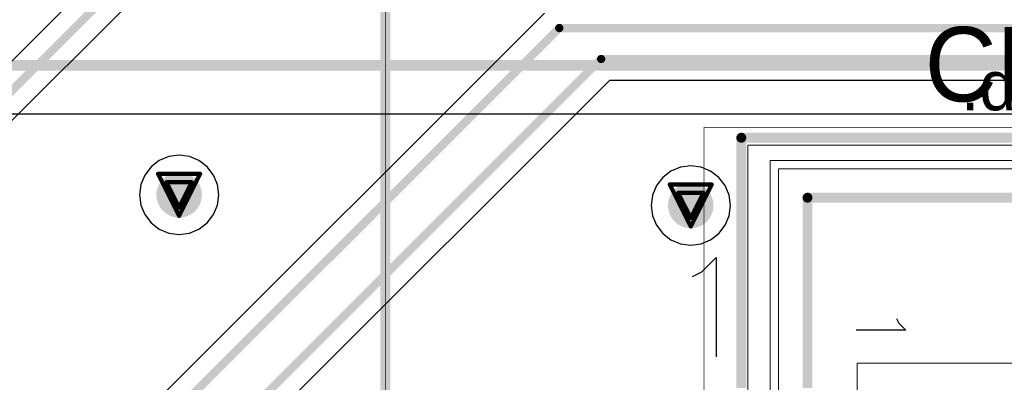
# Model space of a CAD drawing. Header units: millimetres. Extents: x 138 to 555, y 26 to 334.
# Tile 304 of 656: x 212.4 to 224.3, y 243.27 to 247.66. Entities that reach past the tile are written whole.
import ezdxf

# ---------------------------------------------------------------- set-up
doc = ezdxf.new("R2010")
doc.units = ezdxf.units.MM
for name, color, linetype in [('BottomLayer', 5, 'Continuous'), ('DrillDrawing', 1, 'Continuous'), ('Mechanical20', 56, 'Continuous'), ('Mechanical27', 56, 'Continuous'), ('MidLayer1', 16, 'Continuous'), ('MidLayer2', 76, 'Continuous'), ('MidLayer3', 90, 'Continuous'), ('MidLayer4', 156, 'Continuous'), ('MultiLayer', 9, 'Continuous'), ('TopLayer', 1, 'Continuous'), ('TopOverlay', 2, 'Continuous'), ('ViaHoleLayer', 16, 'Continuous')]:
    doc.layers.add(name, color=color, linetype=linetype)

# ---------------------------------------------------------------- blocks, each defined once
blk = doc.blocks.new('CON_SAMTEC_QSH_060_01_L_D_A_808')
at = {"layer": 'Mechanical20', "const_width": 0.01}
for points in [[(-20.85, -4.15), (-20.85, 3.9)], [(20.85, -4.15), (-20.85, -4.15)]]:
    blk.add_lwpolyline(points, dxfattribs=at)
at = {"layer": 'Mechanical20', "const_width": 0.005}
blk.add_lwpolyline([(-20.852, -4.15, 1), (-20.847, -4.15, 1)], format="xyb", close=True, dxfattribs=at)
blk.add_lwpolyline([(-20.852, -4.15, 1), (-20.847, -4.15, 1)], format="xyb", close=True, dxfattribs=at)
at = {"layer": 'Mechanical27'}
for p, q in [((-18.484, -1.796), (-18.399, -1.71)), ((-18.399, -1.71), (-18.399, -2.31)), ((-18.541, -1.824), (-18.484, -1.796))]:
    blk.add_line(p, q, dxfattribs=at)
at = {"layer": 'Mechanical27', "const_width": 0.01}
for points in [[(-20.635, -3.62), (-20.635, 3.62)], [(-20.45, -3.35), (-20.45, 1.45)], [(-20.35, -3.25), (-20.35, 1.4)], [(-18, -2.3), (-18, -0.25)], [(-2, -2.3), (-18, -2.3)], [(20.35, -3.25), (-20.35, -3.25)], [(20.45, -3.35), (-20.45, -3.35)], [(20.635, -3.62), (-20.635, -3.62)]]:
    blk.add_lwpolyline(points, dxfattribs=at)
at = {"layer": 'Mechanical27', "const_width": 0.005}
for points in [[(-18.002, -2.3, 1), (-17.998, -2.3, 1)], [(-18.002, -2.3, 1), (-17.998, -2.3, 1)], [(-20.352, -3.25, 1), (-20.348, -3.25, 1)], [(-20.352, -3.25, 1), (-20.348, -3.25, 1)], [(-20.452, -3.35, 1), (-20.448, -3.35, 1)], [(-20.452, -3.35, 1), (-20.448, -3.35, 1)], [(-20.637, -3.62, 1), (-20.633, -3.62, 1)], [(-20.637, -3.62, 1), (-20.633, -3.62, 1)]]:
    blk.add_lwpolyline(points, format="xyb", close=True, dxfattribs=at)
at = {"layer": 'TopOverlay'}
for p, q in [((-19.105, -4.175), (-19.276, -4.004)), ((-19.276, -4.004), (-18.076, -4.004)), ((-19.048, -4.289), (-19.105, -4.175))]:
    blk.add_line(p, q, dxfattribs=at)
at = {"layer": 'TopOverlay', "const_width": 0.12}
for points in [[(-20.725, -3.7), (-20.725, 3.7)], [(-20, -2.9), (-20, 1.5)], [(-17.7, -2.9), (-20, -2.9)], [(-17.7, -3.7), (-20.725, -3.7)]]:
    blk.add_lwpolyline(points, dxfattribs=at)
at = {"layer": 'TopOverlay', "const_width": 0.06}
for points in [[(-20.03, -2.9, 1), (-19.97, -2.9, 1)], [(-20.03, -2.9, 1), (-19.97, -2.9, 1)], [(-20.755, -3.7, 1), (-20.695, -3.7, 1)], [(-20.755, -3.7, 1), (-20.695, -3.7, 1)]]:
    blk.add_lwpolyline(points, format="xyb", close=True, dxfattribs=at)
blk = doc.blocks.new('MOD_MB1263_943')
at = {"layer": 'Mechanical27', "const_width": 0.01}
blk.add_lwpolyline([(65, -8), (-55, -8)], dxfattribs=at)
at = {"layer": 'TopOverlay', "const_width": 0.12}
blk.add_lwpolyline([(65, -8), (-55, -8)], dxfattribs=at)

msp = doc.modelspace()

# ---------------------------------------------------------------- linework, layer by layer
at = {"layer": 'BottomLayer'}
msp.add_line((191.481, 246.52), (226.745, 246.52), dxfattribs=at)
at = {"layer": 'BottomLayer', "const_width": 0.13}
msp.add_lwpolyline([(191.408, 247.107), (230.37, 247.107)], dxfattribs=at)
at = {"layer": 'BottomLayer', "const_width": 0.275}
for points in [[(214.191, 245.541, 1), (214.466, 245.541, 1)], [(220.372, 245.413, 1), (220.647, 245.413, 1)]]:
    msp.add_lwpolyline(points, format="xyb", close=True, dxfattribs=at)
at = {"layer": 'DrillDrawing', "const_width": 0.0508}
for points in [[(214.074, 245.795), (214.582, 245.795)], [(214.074, 245.795), (214.328, 245.287)], [(214.328, 245.287), (214.582, 245.795)], [(214.176, 245.694), (214.481, 245.694)], [(214.176, 245.694), (214.328, 245.389)], [(214.328, 245.389), (214.481, 245.694)], [(220.256, 245.667), (220.764, 245.667)], [(220.256, 245.667), (220.51, 245.159)], [(220.51, 245.159), (220.764, 245.667)], [(220.357, 245.566), (220.662, 245.566)], [(220.357, 245.566), (220.51, 245.261)], [(220.51, 245.261), (220.662, 245.566)]]:
    msp.add_lwpolyline(points, dxfattribs=at)
at = {"layer": 'DrillDrawing', "const_width": 0.0254}
for points in [[(214.061, 245.795, 1), (214.087, 245.795, 1)], [(214.061, 245.795, 1), (214.087, 245.795, 1)], [(214.569, 245.795, 1), (214.595, 245.795, 1)], [(214.569, 245.795, 1), (214.595, 245.795, 1)], [(214.163, 245.694, 1), (214.188, 245.694, 1)], [(214.163, 245.694, 1), (214.188, 245.694, 1)], [(214.468, 245.694, 1), (214.493, 245.694, 1)], [(214.468, 245.694, 1), (214.493, 245.694, 1)], [(220.243, 245.667, 1), (220.268, 245.667, 1)], [(220.243, 245.667, 1), (220.268, 245.667, 1)], [(220.751, 245.667, 1), (220.776, 245.667, 1)], [(220.751, 245.667, 1), (220.776, 245.667, 1)], [(220.345, 245.566, 1), (220.37, 245.566, 1)], [(220.345, 245.566, 1), (220.37, 245.566, 1)], [(220.649, 245.566, 1), (220.675, 245.566, 1)], [(220.649, 245.566, 1), (220.675, 245.566, 1)], [(214.315, 245.389, 1), (214.341, 245.389, 1)], [(214.315, 245.389, 1), (214.341, 245.389, 1)], [(214.315, 245.287, 1), (214.341, 245.287, 1)], [(214.315, 245.287, 1), (214.341, 245.287, 1)], [(220.497, 245.261, 1), (220.522, 245.261, 1)], [(220.497, 245.261, 1), (220.522, 245.261, 1)], [(220.497, 245.159, 1), (220.522, 245.159, 1)], [(220.497, 245.159, 1), (220.522, 245.159, 1)]]:
    msp.add_lwpolyline(points, format="xyb", close=True, dxfattribs=at)
at = {"layer": 'MidLayer1', "const_width": 0.275}
for points in [[(214.191, 245.541, 1), (214.466, 245.541, 1)], [(220.372, 245.413, 1), (220.647, 245.413, 1)]]:
    msp.add_lwpolyline(points, format="xyb", close=True, dxfattribs=at)
at = {"layer": 'MidLayer2', "const_width": 0.275}
for points in [[(214.191, 245.541, 1), (214.466, 245.541, 1)], [(220.372, 245.413, 1), (220.647, 245.413, 1)]]:
    msp.add_lwpolyline(points, format="xyb", close=True, dxfattribs=at)
at = {"layer": 'MidLayer3', "const_width": 0.275}
for points in [[(214.191, 245.541, 1), (214.466, 245.541, 1)], [(220.372, 245.413, 1), (220.647, 245.413, 1)]]:
    msp.add_lwpolyline(points, format="xyb", close=True, dxfattribs=at)
at = {"layer": 'MidLayer4'}
for p, q in [((214.204, 246.004), (214.089, 245.956)), ((214.328, 246.02), (214.204, 246.004)), ((214.452, 246.004), (214.328, 246.02)), ((214.568, 245.956), (214.452, 246.004)), ((213.989, 245.88), (213.913, 245.781)), ((214.089, 245.956), (213.989, 245.88)), ((214.667, 245.88), (214.568, 245.956)), ((214.743, 245.781), (214.667, 245.88)), ((220.51, 245.892), (220.386, 245.876)), ((220.634, 245.876), (220.51, 245.892)), ((213.913, 245.781), (213.865, 245.665)), ((214.791, 245.665), (214.743, 245.781)), ((220.27, 245.828), (220.171, 245.752)), ((220.386, 245.876), (220.27, 245.828)), ((220.749, 245.828), (220.634, 245.876)), ((220.848, 245.752), (220.749, 245.828)), ((213.865, 245.665), (213.849, 245.541)), ((214.807, 245.541), (214.791, 245.665)), ((220.095, 245.653), (220.047, 245.537)), ((220.171, 245.752), (220.095, 245.653)), ((220.925, 245.653), (220.848, 245.752)), ((220.972, 245.537), (220.925, 245.653)), ((213.849, 245.541), (213.865, 245.417)), ((214.791, 245.417), (214.807, 245.541)), ((220.047, 245.537), (220.031, 245.413)), ((220.989, 245.413), (220.972, 245.537)), ((213.865, 245.417), (213.913, 245.302)), ((214.743, 245.302), (214.791, 245.417)), ((220.031, 245.413), (220.047, 245.289)), ((220.972, 245.289), (220.989, 245.413)), ((213.913, 245.302), (213.989, 245.202)), ((214.667, 245.202), (214.743, 245.302)), ((220.047, 245.289), (220.095, 245.174)), ((220.925, 245.174), (220.972, 245.289)), ((213.989, 245.202), (214.089, 245.126)), ((214.568, 245.126), (214.667, 245.202)), ((220.095, 245.174), (220.171, 245.075)), ((220.848, 245.075), (220.925, 245.174)), ((214.089, 245.126), (214.204, 245.078)), ((214.204, 245.078), (214.328, 245.062)), ((214.328, 245.062), (214.452, 245.078)), ((214.452, 245.078), (214.568, 245.126)), ((220.171, 245.075), (220.27, 244.998)), ((220.749, 244.998), (220.848, 245.075)), ((220.27, 244.998), (220.386, 244.951)), ((220.386, 244.951), (220.51, 244.934)), ((220.51, 244.934), (220.634, 244.951)), ((220.634, 244.951), (220.749, 244.998))]:
    msp.add_line(p, q, dxfattribs=at)
at = {"layer": 'MidLayer4', "const_width": 0.275}
for points in [[(214.191, 245.541, 1), (214.466, 245.541, 1)], [(220.372, 245.413, 1), (220.647, 245.413, 1)]]:
    msp.add_lwpolyline(points, format="xyb", close=True, dxfattribs=at)
at = {"layer": 'MultiLayer', "const_width": 0.275}
for points in [[(214.191, 245.541, 1), (214.466, 245.541, 1)], [(220.372, 245.413, 1), (220.647, 245.413, 1)]]:
    msp.add_lwpolyline(points, format="xyb", close=True, dxfattribs=at)
at = {"layer": 'TopLayer'}
for p, q in [((223.004, 257.858), (206.731, 241.585)), ((207.166, 241.299), (223.439, 257.572)), ((218.741, 247.738), (207.781, 236.778)), ((208.807, 236.203), (219.533, 246.929)), ((219.533, 246.929), (227.472, 246.929))]:
    msp.add_line(p, q, dxfattribs=at)
at = {"layer": 'TopLayer', "const_width": 0.1}
for points in [[(206.911, 241.405), (223.259, 257.752)], [(207.961, 236.598), (218.921, 247.558)], [(218.921, 247.558), (227.881, 247.558)], [(208.552, 236.309), (219.427, 247.184)], [(219.427, 247.184), (227.577, 247.184)]]:
    msp.add_lwpolyline(points, dxfattribs=at)
at = {"layer": 'TopLayer'}
for points, const_width in [([(218.896, 247.558, 1), (218.946, 247.558, 1)], 0.05), ([(218.896, 247.558, 1), (218.946, 247.558, 1)], 0.05), ([(219.402, 247.184, 1), (219.452, 247.184, 1)], 0.05), ([(219.402, 247.184, 1), (219.452, 247.184, 1)], 0.05), ([(214.191, 245.541, 1), (214.466, 245.541, 1)], 0.275), ([(220.372, 245.413, 1), (220.647, 245.413, 1)], 0.275)]:
    msp.add_lwpolyline(points, format="xyb", close=True, dxfattribs=dict(at, const_width=const_width))
at = {"layer": 'ViaHoleLayer', "const_width": 0.15}
for points in [[(214.253, 245.541, 1), (214.403, 245.541, 1)], [(220.435, 245.413, 1), (220.585, 245.413, 1)]]:
    msp.add_lwpolyline(points, format="xyb", close=True, dxfattribs=at)

# ---------------------------------------------------------------- block references
at = {"rotation": 270}
for name in ['MOD_MB1263_943', 'CON_SAMTEC_QSH_060_01_L_D_A_808']:
    msp.add_blockref(name, (224.82, 225.507), dxfattribs=at)

# ---------------------------------------------------------------- texts
at = {"layer": 'Mechanical27'}
msp.add_text('.designator', height=0.6, dxfattribs=at).set_placement((223.773, 246.564))
at = {"layer": 'TopOverlay'}
msp.add_text('CN9', height=0.9, dxfattribs=at).set_placement((223.336, 246.671))

doc.saveas('drawing.dxf')
